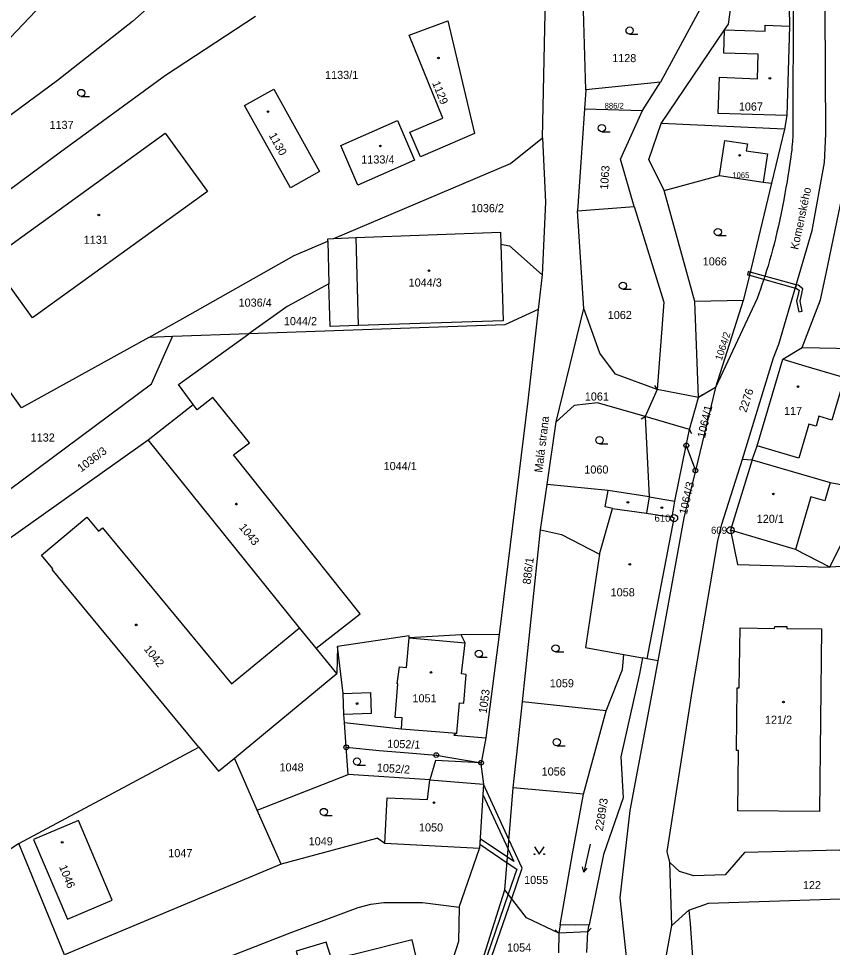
# Model space of a CAD drawing. Extents: x -504988 to -494607, y -1123820 to -1114018.
# Drawn here: x -497686 to -497515.3, y -1119921.1 to -1119726.4 of the extents above; entities that cross this region are included whole.
import ezdxf

# ---------------------------------------------------------------- set-up
doc = ezdxf.new("R2010")
doc.units = 0
for name, color, linetype in [('Hranice parcel', 7, 'Continuous'), ('Parcelní čísla', 7, 'Continuous'), ('Pop  PČ popisy', 7, 'Continuous'), ('Vnitřní kresba', 7, 'Continuous'), ('Věcná břemena k části', 7, 'Continuous'), ('Značky bodu BP', 7, 'Continuous'), ('Značky budov', 7, 'Continuous'), ('Značky kultur', 7, 'Continuous')]:
    doc.layers.add(name, color=color, linetype=linetype)

msp = doc.modelspace()

# ---------------------------------------------------------------- linework, layer by layer
at = {"layer": 'Hranice parcel'}
for p, q in [((-497712.77, -1119756.56), (-497641.39, -1119681.81)), ((-497576.1, -1119751.38), (-497575.21, -1119706.82)), ((-497567.04, -1119741.28), (-497567.57, -1119722.26)), ((-497542.62, -1119723.53), (-497551.37, -1119739.69)), ((-497567.04, -1119741.28), (-497567.31, -1119745.27)), ((-497551.37, -1119739.69), (-497567.04, -1119741.28)), ((-497555.18, -1119745.68), (-497551.37, -1119739.69)), ((-497567.31, -1119745.27), (-497568.79, -1119766.7)), ((-497567.31, -1119745.27), (-497555.18, -1119745.68)), ((-497525.39, -1119749.53), (-497551.21, -1119748.37)), ((-497525.39, -1119749.53), (-497528.12, -1119760.9)), ((-497544.2, -1119785.68), (-497550.61, -1119762.4)), ((-497568.79, -1119766.7), (-497556.91, -1119765.78)), ((-497567.45, -1119787.16), (-497568.79, -1119766.7)), ((-497619.89, -1119772.51), (-497615.26, -1119772.3)), ((-497615.26, -1119772.3), (-497584.92, -1119771.17)), ((-497584.92, -1119771.17), (-497584.85, -1119773.67)), ((-497621.15, -1119773.04), (-497620.9, -1119781.96)), ((-497584.85, -1119773.67), (-497584.39, -1119789.74)), ((-497576.21, -1119780.09), (-497577.03, -1119787.39)), ((-497620.65, -1119790.96), (-497620.9, -1119781.96)), ((-497534.03, -1119785.47), (-497544.2, -1119785.68)), ((-497543.4, -1119805.81), (-497544.2, -1119785.68)), ((-497534.03, -1119785.47), (-497539.82, -1119803.74)), ((-497573.29, -1119810.9), (-497567.45, -1119787.16)), ((-497653.72, -1119793.05), (-497658.71, -1119793.22)), ((-497658.12, -1119802.96), (-497653.72, -1119793.05)), ((-497637.68, -1119792.49), (-497653.72, -1119793.05)), ((-497521.65, -1119795.34), (-497497.1, -1119795.85)), ((-497687.89, -1119825.08), (-497658.12, -1119802.96)), ((-497552.07, -1119804.14), (-497554.57, -1119809.83)), ((-497539.82, -1119803.74), (-497544.06, -1119821.1)), ((-497539.82, -1119803.74), (-497543.4, -1119805.81)), ((-497658.84, -1119814.66), (-497649.41, -1119807.26)), ((-497545.29, -1119812.56), (-497543.4, -1119805.81)), ((-497575.18, -1119824.06), (-497573.29, -1119810.9)), ((-497554.57, -1119809.83), (-497553.78, -1119826.68)), ((-497545.97, -1119815.88), (-497545.29, -1119812.56)), ((-497691.39, -1119837.77), (-497658.84, -1119814.66)), ((-497627.11, -1119854.11), (-497658.84, -1119814.66)), ((-497548.35, -1119827.53), (-497545.97, -1119815.88)), ((-497545.97, -1119815.88), (-497544.06, -1119821.1)), ((-497534.22, -1119818.76), (-497532.19, -1119818.88)), ((-497576.53, -1119833.54), (-497575.18, -1119824.06)), ((-497553.78, -1119826.68), (-497548.35, -1119827.53)), ((-497515.91, -1119841.36), (-497507.81, -1119825.14)), ((-497580.32, -1119869.66), (-497576.53, -1119833.54)), ((-497504.09, -1119840.82), (-497515.91, -1119841.36)), ((-497623.61, -1119858.34), (-497627.11, -1119854.11)), ((-497585.22, -1119855.48), (-497593.2, -1119855.6)), ((-497585.22, -1119855.48), (-497588.03, -1119877.19)), ((-497619.1, -1119858.02), (-497619.23, -1119863.65)), ((-497617.96, -1119867.89), (-497619.1, -1119858.02)), ((-497619.23, -1119863.65), (-497623.61, -1119858.34)), ((-497559.08, -1119859.71), (-497555.15, -1119860.42)), ((-497554.16, -1119860.6), (-497555.15, -1119860.42)), ((-497551.93, -1119861.01), (-497554.16, -1119860.6)), ((-497640.74, -1119881.41), (-497619.23, -1119863.65)), ((-497582.31, -1119887.64), (-497580.32, -1119869.66)), ((-497562.76, -1119871.49), (-497580.32, -1119869.66)), ((-497567.55, -1119888.98), (-497562.76, -1119871.49)), ((-497617.29, -1119879.16), (-497617.66, -1119873.99)), ((-497588.03, -1119877.19), (-497589.01, -1119882.4)), ((-497685.93, -1119899.33), (-497648.21, -1119879.16)), ((-497616.89, -1119884.86), (-497617.29, -1119879.16)), ((-497635.93, -1119892.31), (-497640.74, -1119881.41)), ((-497635.93, -1119892.31), (-497616.89, -1119884.86)), ((-497599.75, -1119885.97), (-497616.89, -1119884.86)), ((-497584.01, -1119909.03), (-497582.31, -1119887.64)), ((-497567.55, -1119888.98), (-497582.31, -1119887.64)), ((-497630.91, -1119903.66), (-497635.93, -1119892.31)), ((-497685.93, -1119899.33), (-497721.53, -1119923.01)), ((-497676.35, -1119922.64), (-497685.93, -1119899.33)), ((-497589.31, -1119900.4), (-497609.16, -1119899.34)), ((-497593.59, -1119912.66), (-497589.31, -1119900.4)), ((-497630.91, -1119903.66), (-497676.35, -1119922.64)), ((-497549, -1119916.55), (-497549.43, -1119903.28)), ((-497589.39, -1119925.88), (-497584.01, -1119909.03)), ((-497549, -1119916.55), (-497545.41, -1119913.28)), ((-497572.41, -1119916.37), (-497572.71, -1119918.13)), ((-497566.62, -1119917.83), (-497566.32, -1119916.36)), ((-497572.71, -1119918.13), (-497572.79, -1119922.23)), ((-497566.82, -1119922.21), (-497566.62, -1119917.83))]:
    msp.add_line(p, q, dxfattribs=at)
for points in [[(-497534.22, -1119818.76), (-497527.7, -1119797.51), (-497526.57, -1119794.64), (-497519.56, -1119770.79), (-497516.99, -1119756.52), (-497516.74, -1119750.54), (-497517.29, -1119646.04), (-497517.49, -1119635.34), (-497517.68, -1119614.14), (-497518.78, -1119606.17), (-497521.17, -1119596.67), (-497524.36, -1119587.14), (-497528.66, -1119575.06), (-497536.08, -1119553.14), (-497545.22, -1119526.23), (-497548.05, -1119512.85), (-497563.82, -1119472.59), (-497575.6, -1119448.97), (-497587.45, -1119432.22), (-497598.97, -1119413.96), (-497613.75, -1119397.19), (-497616.09, -1119394)], [(-497551.21, -1119748.37), (-497537.93, -1119728.76), (-497537.12, -1119727.56), (-497534.61, -1119709.15)], [(-497524.69, -1119708.69), (-497524.35, -1119727.95), (-497524.92, -1119746.68), (-497525.39, -1119749.53)], [(-497645.86, -1119712.54), (-497662.11, -1119726.99), (-497677.84, -1119739.37), (-497695.02, -1119751.99), (-497710.32, -1119763.52)], [(-497636.29, -1119725.91), (-497655.15, -1119738.3), (-497677.21, -1119754.36), (-497704.31, -1119774.44)], [(-497601.69, -1119755.37), (-497603.93, -1119750.18), (-497597.05, -1119747.22), (-497604.06, -1119729.82), (-497596, -1119726.84), (-497590.36, -1119750.49), (-497601.69, -1119755.37)], [(-497632.49, -1119741.18), (-497622.86, -1119758.42), (-497628.98, -1119761.84), (-497638.62, -1119744.6), (-497632.49, -1119741.18)], [(-497556.91, -1119765.78), (-497559.76, -1119755.84), (-497555.18, -1119745.68)], [(-497618.39, -1119753), (-497606.51, -1119747.76), (-497602.97, -1119756.07), (-497614.87, -1119761.32), (-497618.39, -1119753)], [(-497550.61, -1119762.4), (-497553.86, -1119755.95), (-497551.21, -1119748.37)], [(-497655.26, -1119750.37), (-497646.41, -1119762.61), (-497683.07, -1119789.13), (-497691.92, -1119776.89), (-497655.26, -1119750.37)], [(-497619.89, -1119772.51), (-497582.82, -1119756.73), (-497576.1, -1119751.38)], [(-497576.1, -1119751.38), (-497575.47, -1119764.87), (-497576.21, -1119780.09)], [(-497521.65, -1119795.34), (-497517.82, -1119785.36), (-497516.64, -1119779.85), (-497512.87, -1119761.64), (-497512.39, -1119758.68)], [(-497550.61, -1119762.4), (-497539, -1119759.3), (-497529.85, -1119760.65), (-497528.12, -1119760.9)], [(-497528.12, -1119760.9), (-497533.24, -1119782.22), (-497534.03, -1119785.47)], [(-497556.91, -1119765.78), (-497550.71, -1119785.81), (-497552.07, -1119804.14)], [(-497621.15, -1119773.04), (-497621.16, -1119772.56), (-497619.89, -1119772.51)], [(-497658.71, -1119793.22), (-497652.2, -1119789.62), (-497628.17, -1119776.03), (-497621.15, -1119773.04)], [(-497584.85, -1119773.67), (-497583.02, -1119774.05), (-497576.21, -1119780.09)], [(-497620.9, -1119781.96), (-497629.66, -1119786.74), (-497637.68, -1119792.49)], [(-497577.03, -1119787.39), (-497584.03, -1119790.61), (-497637.68, -1119792.49)], [(-497577.03, -1119787.39), (-497579.18, -1119806.51), (-497585.22, -1119855.48)], [(-497552.07, -1119804.14), (-497560.83, -1119800.93), (-497564.14, -1119796.5), (-497567.45, -1119787.16)], [(-497584.39, -1119789.74), (-497614.75, -1119790.71), (-497620.65, -1119790.96)], [(-497658.71, -1119793.22), (-497685.36, -1119807.97), (-497693.66, -1119796.55)], [(-497649.41, -1119807.26), (-497652.44, -1119803.07), (-497637.68, -1119792.49)], [(-497532.19, -1119818.88), (-497531.11, -1119815.96), (-497525.75, -1119797.8), (-497521.65, -1119795.34)], [(-497623.61, -1119858.34), (-497614.36, -1119851.15), (-497640.89, -1119817.86), (-497637.6, -1119815.33), (-497645.25, -1119805.79), (-497648.54, -1119808.39), (-497649.41, -1119807.26)], [(-497554.57, -1119809.83), (-497564.63, -1119806.97), (-497569.48, -1119807.51), (-497573.29, -1119810.9)], [(-497549.43, -1119903.28), (-497549.99, -1119901.01), (-497544.66, -1119867.07), (-497539.37, -1119835.88), (-497538.51, -1119832.41), (-497534.22, -1119818.76)], [(-497532.19, -1119818.88), (-497536.69, -1119833.66), (-497535.22, -1119840.81), (-497515.91, -1119841.36)], [(-497532.19, -1119818.88), (-497515.78, -1119823.67), (-497507.81, -1119825.14)], [(-497544.06, -1119821.1), (-497546.49, -1119831.02), (-497551.93, -1119861.01)], [(-497553.78, -1119826.68), (-497562.35, -1119825.34), (-497575.18, -1119824.06)], [(-497554.16, -1119860.6), (-497548.54, -1119831.11), (-497548.96, -1119830.88), (-497548.35, -1119827.53)], [(-497648.21, -1119879.16), (-497678.97, -1119841.91), (-497678.8, -1119841.77), (-497681.19, -1119838.87), (-497671.65, -1119830.9), (-497669.21, -1119833.85), (-497668.38, -1119833.16), (-497641.36, -1119865.88), (-497627.11, -1119854.11)], [(-497576.53, -1119833.54), (-497572.14, -1119834.51), (-497564.2, -1119838.67), (-497567.09, -1119858.25), (-497559.08, -1119859.71)], [(-497518.07, -1119892.63), (-497535.15, -1119892.45), (-497535, -1119879.82), (-497535.42, -1119879.81), (-497535.3, -1119866.67), (-497534.88, -1119866.67), (-497534.7, -1119854.14), (-497527.46, -1119854.24), (-497527.44, -1119853.82), (-497524.87, -1119853.84), (-497524.87, -1119854.26), (-497517.62, -1119854.32), (-497518.07, -1119892.63)], [(-497593.2, -1119855.6), (-497604.1, -1119856.18), (-497604.07, -1119855.78), (-497619.1, -1119858.02)], [(-497594.1, -1119876.2), (-497593.55, -1119869.82), (-497592.65, -1119869.88), (-497592.14, -1119863.88), (-497593.08, -1119863.72), (-497592.38, -1119857.25), (-497593.2, -1119855.6)], [(-497562.76, -1119871.49), (-497559.37, -1119862.83), (-497559.08, -1119859.71)], [(-497555.15, -1119860.42), (-497555.8, -1119863.76), (-497559.71, -1119881.19), (-497559.19, -1119889.75), (-497563.31, -1119901.66), (-497566.32, -1119916.36)], [(-497551.93, -1119861.01), (-497553.18, -1119867.9), (-497557.81, -1119892.43), (-497559.88, -1119910.71), (-497557.79, -1119930.23), (-497551.16, -1119958.99)], [(-497617.66, -1119873.99), (-497617.78, -1119872.29), (-497617.96, -1119867.89)], [(-497617.66, -1119873.99), (-497605.7, -1119875.32), (-497594.1, -1119876.2)], [(-497594.1, -1119876.2), (-497594.72, -1119876.58), (-497588.03, -1119877.19)], [(-497648.21, -1119879.16), (-497644.07, -1119884.16), (-497640.74, -1119881.41)], [(-497617.29, -1119879.16), (-497610.37, -1119879.85), (-497604.24, -1119880.35), (-497598.42, -1119880.79), (-497589.01, -1119882.4)], [(-497589.01, -1119882.4), (-497598.6, -1119881.91), (-497599.75, -1119885.97)], [(-497589.01, -1119882.4), (-497589.07, -1119882.7), (-497588.49, -1119886.89), (-497589.31, -1119900.4)], [(-497609.16, -1119899.34), (-497608.7, -1119889.78), (-497600.22, -1119890.12), (-497599.75, -1119885.97)], [(-497572.41, -1119916.37), (-497569.87, -1119901.47), (-497567.55, -1119888.98)], [(-497682.85, -1119898.5), (-497675.73, -1119915.22), (-497666.34, -1119911.23), (-497673.46, -1119894.5), (-497682.85, -1119898.5)], [(-497609.16, -1119899.34), (-497610.77, -1119898.24), (-497610.95, -1119898.31), (-497630.91, -1119903.66)], [(-497469.01, -1119898.91), (-497470.46, -1119902.39), (-497473.6, -1119903.53), (-497493.42, -1119904.33), (-497497.99, -1119902.59), (-497500.27, -1119900.26), (-497504.48, -1119900.23), (-497506.78, -1119904.74), (-497509.76, -1119904.85), (-497513.78, -1119900.74), (-497533.79, -1119901.22), (-497537.82, -1119905.91), (-497544.42, -1119906.11), (-497547.4, -1119905.23), (-497549.43, -1119903.28)], [(-497572.71, -1119918.13), (-497579.48, -1119914.94), (-497584.01, -1119909.03)], [(-497545.41, -1119913.28), (-497541.32, -1119911.85), (-497477.49, -1119909.75), (-497474.11, -1119911.11), (-497471.27, -1119913.46), (-497469.35, -1119917.79)], [(-497649.42, -1119926.05), (-497629.04, -1119918.03), (-497614.79, -1119912.73), (-497612.11, -1119912.04), (-497609.4, -1119911.69), (-497606.69, -1119911.67), (-497601.29, -1119911.73), (-497593.59, -1119912.66)], [(-497593.59, -1119912.66), (-497593.75, -1119919.9), (-497596.79, -1119929.47)], [(-497545.41, -1119913.28), (-497545.14, -1119916.1), (-497544.16, -1119930.25)], [(-497566.32, -1119916.36), (-497569.31, -1119916.48), (-497572.41, -1119916.37)], [(-497361.47, -1120198.15), (-497379.18, -1120188.07), (-497390.17, -1120181.08), (-497404.66, -1120166.97), (-497432.14, -1120134.02), (-497444.01, -1120121.79), (-497482.73, -1120082.55), (-497496.71, -1120066.8), (-497506.79, -1120050.6), (-497516.8, -1120031.46), (-497530, -1120003.91), (-497534.36, -1119992.68), (-497542.39, -1119962.44), (-497548.38, -1119937.23), (-497550.16, -1119922.65), (-497549, -1119916.55)], [(-497600.84, -1119930.57), (-497603.46, -1119919.5), (-497615.72, -1119922.58), (-497620.36, -1119923.52), (-497621.5, -1119920.03), (-497627.8, -1119921.92), (-497626.6, -1119925.91), (-497626.37, -1119928.81)]]:
    msp.add_lwpolyline(points, dxfattribs=at)
at = {"layer": 'Vnitřní kresba'}
for p, q in [((-497523.42, -1119645.91), (-497523.6, -1119750.06)), ((-497538.08, -1119733.62), (-497537.93, -1119728.76)), ((-497537.93, -1119728.76), (-497529.46, -1119729)), ((-497529.46, -1119729), (-497529.42, -1119727.79)), ((-497529.42, -1119727.79), (-497524.35, -1119727.95)), ((-497530.9, -1119733.84), (-497538.08, -1119733.62)), ((-497531.06, -1119739.03), (-497530.9, -1119733.84)), ((-497539.26, -1119746.25), (-497539.03, -1119738.63)), ((-497539.03, -1119738.63), (-497531.06, -1119739.03)), ((-497524.92, -1119746.68), (-497539.26, -1119746.25)), ((-497539, -1119759.3), (-497537.92, -1119751.93)), ((-497537.92, -1119751.93), (-497533.17, -1119752.63)), ((-497533.17, -1119752.63), (-497533.39, -1119754.09)), ((-497533.39, -1119754.09), (-497528.98, -1119754.74)), ((-497528.98, -1119754.74), (-497529.85, -1119760.65)), ((-497615.26, -1119772.3), (-497614.75, -1119790.71)), ((-497531.08, -1119785.04), (-497539.82, -1119803.74)), ((-497525.75, -1119797.8), (-497520.91, -1119799.23)), ((-497520.91, -1119799.23), (-497512.79, -1119801.62)), ((-497512.79, -1119801.62), (-497515.43, -1119810.57)), ((-497552.63, -1119803.31), (-497552.07, -1119804.14)), ((-497543.4, -1119805.81), (-497552.07, -1119804.14)), ((-497542.57, -1119805.25), (-497543.4, -1119805.81)), ((-497555.45, -1119810.31), (-497554.57, -1119809.83)), ((-497545.29, -1119812.56), (-497554.57, -1119809.83)), ((-497520.3, -1119811.4), (-497522.41, -1119818.52)), ((-497518.77, -1119811.85), (-497520.3, -1119811.4)), ((-497518.16, -1119809.76), (-497518.77, -1119811.85)), ((-497515.43, -1119810.57), (-497518.16, -1119809.76)), ((-497544.8, -1119813.44), (-497545.29, -1119812.56)), ((-497522.41, -1119818.52), (-497531.11, -1119815.96)), ((-497515.78, -1119823.67), (-497516.91, -1119827.51)), ((-497563.01, -1119828.76), (-497562.35, -1119825.34)), ((-497553.78, -1119826.68), (-497554.33, -1119830.1)), ((-497519.88, -1119826.64), (-497523.11, -1119837.69)), ((-497516.91, -1119827.51), (-497519.88, -1119826.64)), ((-497561.48, -1119829.06), (-497563.01, -1119828.76)), ((-497564.2, -1119838.67), (-497561.48, -1119829.06)), ((-497561.48, -1119829.06), (-497554.33, -1119830.1)), ((-497554.33, -1119830.1), (-497548.96, -1119830.88)), ((-497523.11, -1119837.69), (-497536.69, -1119833.66)), ((-497515.91, -1119841.36), (-497523.11, -1119837.69)), ((-497604.68, -1119862.43), (-497604.1, -1119856.18)), ((-497604.1, -1119856.18), (-497592.38, -1119857.25)), ((-497606.57, -1119865.86), (-497606.14, -1119862.31)), ((-497606.14, -1119862.31), (-497604.68, -1119862.43)), ((-497606.99, -1119872.91), (-497606.47, -1119865.87)), ((-497606.47, -1119865.87), (-497606.57, -1119865.86)), ((-497617.96, -1119867.89), (-497612.21, -1119867.67)), ((-497612.21, -1119867.67), (-497612.04, -1119872.07)), ((-497612.04, -1119872.07), (-497617.78, -1119872.29)), ((-497605.54, -1119872.97), (-497606.99, -1119872.91)), ((-497605.7, -1119875.32), (-497605.54, -1119872.97)), ((-497599.75, -1119885.97), (-497588.49, -1119886.89)), ((-497573.45, -1119917.46), (-497572.71, -1119918.13)), ((-497566.62, -1119917.83), (-497572.71, -1119918.13)), ((-497565.95, -1119917.09), (-497566.62, -1119917.83))]:
    msp.add_line(p, q, dxfattribs=at)
msp.add_lwpolyline([(-497523.6, -1119750.06), (-497523.61, -1119750.46), (-497523.63, -1119750.87), (-497523.65, -1119751.29), (-497523.68, -1119751.74), (-497523.71, -1119752.22), (-497523.75, -1119752.74), (-497523.81, -1119753.31), (-497523.87, -1119753.94), (-497523.96, -1119754.63), (-497524.05, -1119755.39), (-497524.17, -1119756.25), (-497524.31, -1119757.18), (-497524.47, -1119758.21), (-497524.65, -1119759.33), (-497524.85, -1119760.52), (-497525.07, -1119761.77), (-497525.3, -1119763.08), (-497525.55, -1119764.41), (-497525.81, -1119765.76), (-497526.09, -1119767.14), (-497526.37, -1119768.49), (-497526.66, -1119769.84), (-497526.96, -1119771.17), (-497527.26, -1119772.45), (-497527.57, -1119773.68), (-497527.88, -1119774.87), (-497528.19, -1119776.01), (-497528.5, -1119777.11), (-497528.82, -1119778.18), (-497529.14, -1119779.22), (-497529.46, -1119780.22), (-497529.78, -1119781.22), (-497530.11, -1119782.19), (-497530.43, -1119783.14), (-497530.76, -1119784.1), (-497531.08, -1119785.04)], dxfattribs=at)
at = {"layer": 'Věcná břemena k části'}
for points in [[(-497532.59, -1119779.51), (-497532.98, -1119779.4), (-497533.17, -1119780.07), (-497532.75, -1119780.19)], [(-497532.59, -1119779.51), (-497532.75, -1119780.19), (-497523.11, -1119782.87), (-497522.91, -1119782.2)], [(-497522.91, -1119782.2), (-497523.11, -1119782.87), (-497522.87, -1119782.94), (-497522.32, -1119783.34), (-497522.84, -1119785.6), (-497522.4, -1119787.83), (-497521.71, -1119787.7), (-497522.12, -1119785.62), (-497521.54, -1119783.06), (-497522.55, -1119782.3)], [(-497582.59, -1119910.89), (-497580.39, -1119904.5), (-497583.17, -1119898.47), (-497588.49, -1119886.89), (-497588.62, -1119889.02), (-497583.33, -1119900.51), (-497582.13, -1119903.11), (-497583.47, -1119902.21), (-497589.18, -1119898.34), (-497589.26, -1119899.5), (-497583.56, -1119903.35), (-497581.53, -1119904.73), (-497583.32, -1119909.93), (-497588.67, -1119925.49), (-497587.37, -1119924.79)]]:
    msp.add_lwpolyline(points, close=True, dxfattribs=at)
at = {"layer": 'Značky bodu BP'}
for centre, radius in [((-497545.97, -1119815.88), 0.5), ((-497545.97, -1119815.88), 0.0303), ((-497544.06, -1119821.1), 0.5), ((-497544.06, -1119821.1), 0.0303), ((-497548.54, -1119831.11), 0.75), ((-497548.54, -1119831.11), 0.03), ((-497536.69, -1119833.66), 0.75), ((-497536.69, -1119833.66), 0.03), ((-497617.29, -1119879.16), 0.5), ((-497617.29, -1119879.16), 0.0303), ((-497598.42, -1119880.79), 0.5), ((-497598.42, -1119880.79), 0.0303), ((-497589.01, -1119882.4), 0.5), ((-497589.01, -1119882.4), 0.0303)]:
    msp.add_circle(centre, radius, dxfattribs=at)
at = {"layer": 'Značky budov'}
for centre in [(-497597.95, -1119734.63), (-497528.44, -1119738.9), (-497633.68, -1119745.88), (-497610.12, -1119753.09), (-497534.79, -1119755.04), (-497669.17, -1119767.55), (-497599.93, -1119779.24), (-497522.56, -1119803.52), (-497527.71, -1119826.05), (-497640.32, -1119828.17), (-497558.22, -1119827.81), (-497551.09, -1119828.91), (-497557.82, -1119840.79), (-497661.33, -1119853.5), (-497599.51, -1119863.46), (-497615, -1119869.98), (-497525.6, -1119869.67), (-497598.87, -1119890.76), (-497676.84, -1119899.09)]:
    msp.add_circle(centre, 0.175, dxfattribs=at)
at = {"layer": 'Značky kultur'}
for p, q in [((-497557.86, -1119729.64), (-497556.11, -1119729.64)), ((-497672.85, -1119742.72), (-497671.1, -1119742.72)), ((-497563.69, -1119750.09), (-497561.94, -1119750.09)), ((-497539.35, -1119771.88), (-497537.6, -1119771.88)), ((-497559.27, -1119783.12), (-497557.52, -1119783.12)), ((-497564.18, -1119815.52), (-497562.43, -1119815.52)), ((-497573.39, -1119859.16), (-497571.64, -1119859.16)), ((-497589.47, -1119860.29), (-497587.72, -1119860.29)), ((-497573.13, -1119878.83), (-497571.38, -1119878.83)), ((-497615.02, -1119882.88), (-497613.27, -1119882.88)), ((-497621.98, -1119893.46), (-497620.23, -1119893.46)), ((-497566.14, -1119899.47), (-497567.49, -1119905.32)), ((-497567.49, -1119905.32), (-497567.76, -1119904.25)), ((-497567.49, -1119905.32), (-497566.78, -1119904.48))]:
    msp.add_line(p, q, dxfattribs=at)
msp.add_lwpolyline([(-497577.81, -1119900.06), (-497576.81, -1119901.56), (-497575.81, -1119900.06)], dxfattribs=at)
for centre, radius in [((-497557.86, -1119728.89), 0.75), ((-497672.85, -1119741.97), 0.75), ((-497563.69, -1119749.34), 0.75), ((-497539.35, -1119771.13), 0.75), ((-497559.27, -1119782.37), 0.75), ((-497564.18, -1119814.77), 0.75), ((-497573.39, -1119858.41), 0.75), ((-497589.47, -1119859.54), 0.75), ((-497573.13, -1119878.08), 0.75), ((-497615.02, -1119882.13), 0.75), ((-497621.98, -1119892.71), 0.75), ((-497577.81, -1119901.56), 0.1), ((-497575.81, -1119901.56), 0.1)]:
    msp.add_circle(centre, radius, dxfattribs=at)

# ---------------------------------------------------------------- texts
at = {"layer": 'Parcelní čísla'}
for s, height, p in [('1128', 1.7, (-497561.52, -1119735.51)), ('1133/1', 1.7, (-497621.72, -1119739.04)), ('886/2', 1.2, (-497563.1, -1119745.25)), ('1067', 1.7, (-497534.96, -1119745.67)), ('1137', 1.7, (-497679.51, -1119749.52)), ('1133/4', 1.7, (-497614.13, -1119756.76)), ('1065', 1.2, (-497536.32, -1119759.82)), ('1036/2', 1.7, (-497591.16, -1119766.97)), ('1131', 1.7, (-497672.33, -1119773.6)), ('1066', 1.7, (-497542.53, -1119778.13)), ('1044/3', 1.7, (-497604.2, -1119782.57)), ('1036/4', 1.7, (-497639.86, -1119786.78)), ('1062', 1.7, (-497562.45, -1119789.37)), ('1044/2', 1.7, (-497630.36, -1119790.66)), ('1061', 1.7, (-497567.26, -1119806.46)), ('117', 1.7, (-497525.48, -1119809.48)), ('1132', 1.7, (-497683.46, -1119815.06)), ('1044/1', 1.7, (-497609.44, -1119821.04)), ('1060', 1.7, (-497567.36, -1119821.77)), ('120/1', 1.7, (-497531.2, -1119832.1)), ('1058', 1.7, (-497561.84, -1119847.51)), ('1059', 1.7, (-497574.6, -1119866.58)), ('1051', 1.7, (-497603.4, -1119869.73)), ('121/2', 1.7, (-497529.48, -1119874.23)), ('1048', 1.7, (-497631.27, -1119884.21)), ('1056', 1.7, (-497576.31, -1119885.08)), ('1050', 1.7, (-497602.03, -1119896.81)), ('1049', 1.7, (-497625.16, -1119899.71)), ('1047', 1.7, (-497654.6, -1119902.2)), ('1055', 1.7, (-497579.98, -1119907.81)), ('122', 1.7, (-497521.53, -1119908.9)), ('1054', 1.7, (-497583.56, -1119921.99))]:
    msp.add_text(s, height=height, dxfattribs=at).set_placement(p)
for s, height, rotation, p in [('1129', 1.7, 292, (-497599.31, -1119739.87)), ('1130', 1.7, 299, (-497633.57, -1119750.86)), ('1063', 1.7, 86, (-497562.4, -1119762.29)), ('1064/2', 1.5, 72, (-497538.55, -1119798.2)), ('2276', 1.7, 72, (-497533.39, -1119809.08)), ('1064/1', 1.7, 77, (-497542.05, -1119814.43)), ('1036/3', 1.7, 37, (-497672.88, -1119821.55)), ('1064/3', 1.7, 77, (-497545.86, -1119830.47)), ('1043', 1.7, 309, (-497639.86, -1119833.08)), ('886/1', 1.7, 83, (-497578.64, -1119845.08)), ('1042', 1.7, 309, (-497659.82, -1119858.59)), ('1053', 1.7, 82, (-497587.86, -1119872.14)), ('1052/1', 1.7, 358, (-497608.7, -1119879.22)), ('1052/2', 1.7, 356, (-497610.91, -1119884.21)), ('2289/3', 1.7, 81, (-497563.48, -1119896.84)), ('1046', 1.7, 292, (-497677.53, -1119904.21))]:
    msp.add_text(s, height=height, rotation=rotation, dxfattribs=at).set_placement(p)
at = {"layer": 'Pop  PČ popisy'}
for s, rotation, p in [('Komenského', 78, (-497522.52, -1119774.93)), ('Malá strana', 83, (-497576.18, -1119821.64))]:
    msp.add_text(s, height=1.7, rotation=rotation, dxfattribs=at).set_placement(p)
at = {"layer": 'Značky bodu BP'}
for s, p in [('610', (-497552.64, -1119831.86)), ('609', (-497540.79, -1119834.41))]:
    msp.add_text(s, height=1.5, dxfattribs=at).set_placement(p)

doc.saveas('drawing.dxf')
